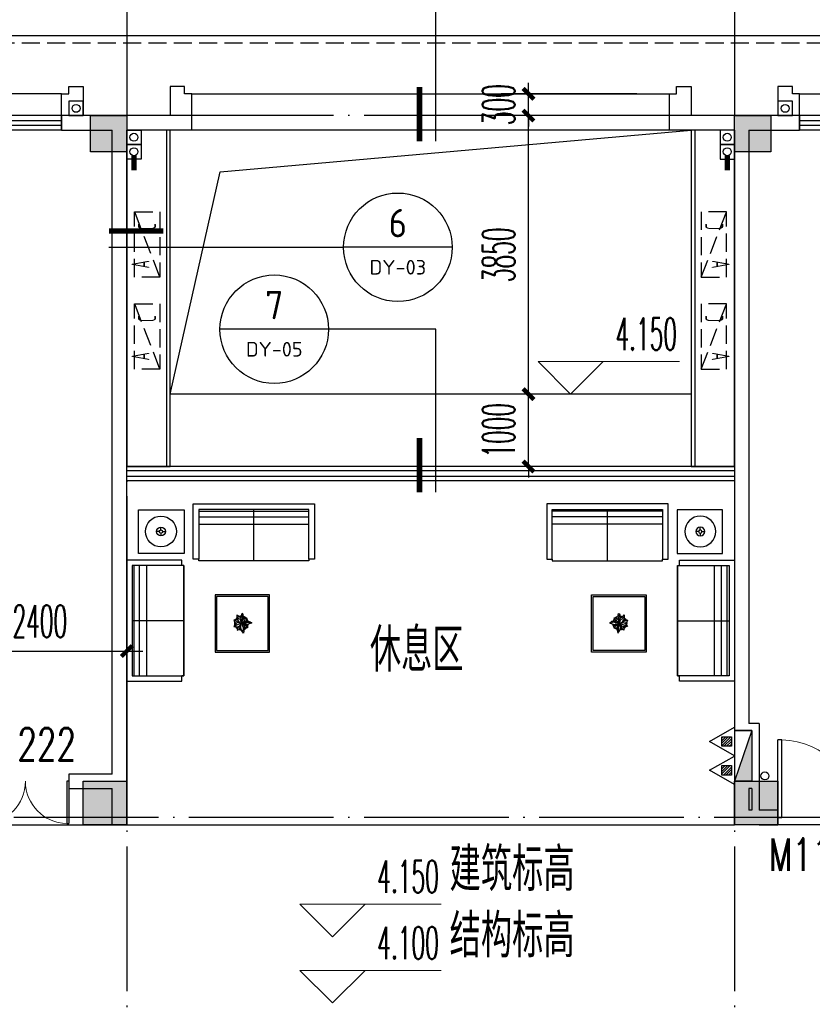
# Model space of a CAD drawing. Extents: x 1779708 to 7299578, y -1121471 to 88434.
# Tile 278 of 656: x 4481338 to 4492292, y -935125 to -921518. Entities that reach past the tile are written whole.
import ezdxf
from ezdxf.enums import TextEntityAlignment as Align

# ---------------------------------------------------------------- set-up
doc = ezdxf.new("R2010")
doc.units = 0
doc.header["$LTSCALE"] = 1000
doc.header["$MEASUREMENT"] = 0
doc.linetypes.add('DASH', pattern=[0.35, 0.25, -0.1])
doc.linetypes.add('DOTE', pattern=[2.42, 2, -0.2, 0.02, -0.2])
doc.layers.get('0').update_dxf_attribs({"linetype": 'CONTINUOUS'})
doc.layers.get('Defpoints').update_dxf_attribs({"linetype": 'CONTINUOUS'})
for name, color, linetype in [('11111111111111111111111111111', 50, 'DASH'), ('DIM_IDEN', 3, 'CONTINUOUS'), ('DIM_污水', 3, 'CONTINUOUS'), ('DOTE', 1, 'DOTE'), ('EQUIP_灭火器', 7, 'CONTINUOUS'), ('FUR', 9, 'CONTINUOUS'), ('P_PS_DIM', 1, 'CONTINUOUS'), ('PIPE-雨水', 4, 'CONTINUOUS'), ('PUB_DIM', 3, 'CONTINUOUS'), ('PUB_TEXT', 7, 'CONTINUOUS'), ('SPACE', 7, 'CONTINUOUS'), ('WALL', 255, 'CONTINUOUS'), ('WINDOW', 2, 'CONTINUOUS'), ('WINDOW_TEXT', 7, 'CONTINUOUS'), ('修改', 6, 'CONTINUOUS'), ('墙柱', 2, 'CONTINUOUS'), ('室外构件', 4, 'CONTINUOUS'), ('栏杆', 6, 'CONTINUOUS'), ('看线', 3, 'CONTINUOUS'), ('空调机位表示', 70, 'CONTINUOUS'), ('道路', 33, 'CONTINUOUS')]:
    doc.layers.add(name, color=color, linetype=linetype)
doc.layers.add('DIM_ELEV', color=3, linetype='CONTINUOUS', lineweight=13)
doc.styles.add('_TCH_DIM', font='SIMPLEX.shx', dxfattribs={"width": 0.7, "bigfont": 'GBCBIG.shx'})
doc.styles.add('_TCH_DIM_T3', font='SIMPLEX.shx', dxfattribs={"width": 0.494118, "bigfont": 'GBCBIG.shx'})
doc.styles.add('_TCH_SPACE', font='SIMPLEX', dxfattribs={"height": 5, "bigfont": 'GBCBIG'})
doc.styles.add('_TCH_WINDOW', font='SIMPLEX', dxfattribs={"height": 3.5, "bigfont": 'GBCBIG'})
doc.styles.get("Standard").update_dxf_attribs({"font": 'GBENOR', "bigfont": 'GBCBIG'})
doc.dimstyles.new('_TCH_ARCH&&150', dxfattribs={"dimtxt": 446.25, "dimasz": 150, "dimexe": 375, "dimexo": 450, "dimgap": 189.375, "dimtad": 1, "dimdec": 0, "dimzin": 0, "dimdsep": 46, "dimtxsty": '_TCH_DIM_T3', "dimblk": 'ARCHTICK', "dimcen": 0.09, "dimdle": 225, "dimclrt": 7, "dimazin": 2, "dimtfac": 1, "dimtdec": 0, "dimtix": 1, "dimtmove": 2, "dimatfit": 3, "dimfxl": 250, "dimtolj": 1, "dimtzin": 0, "dimarcsym": 0})

# ---------------------------------------------------------------- blocks, each defined once
blk = doc.blocks.new('A$C159220C3')
at = {"layer": 'DOTE'}
for p, q in [((42800, 149200), (42800, 7200)), ((51200, 149200), (51200, 7200)), ((86800, 147200), (7200, 147200)), ((86800, 137500), (7200, 137500))]:
    blk.add_line(p, q, dxfattribs=at)
blk = doc.blocks.new('A$C46E9187A')
at = {"layer": '空调机位表示', "linetype": 'DASH'}
blk.add_lwpolyline([(0, 0), (0, 350), (900, 350), (900, 0)], close=True, dxfattribs=at)
blk.add_lwpolyline([(0, 0), (900, 350)], dxfattribs=at)
at = {"layer": '空调机位表示', "width": 0.6}
for s, p in [('A', (118, 145)), ('C', (651, 55))]:
    blk.add_text(s, height=250, dxfattribs=at).set_placement(p)
blk = doc.blocks.new('a1')
at = {"layer": '11111111111111111111111111111'}
for p, q in [((59122, 49136), (59122, 48936)), ((59322, 49136), (59122, 49136)), ((59322, 48936), (59322, 49136)), ((59122, 48936), (59322, 48936))]:
    blk.add_line(p, q, dxfattribs=at)
blk = doc.blocks.new('$TwtSys$00000545')
h = blk.add_hatch()
h.set_pattern_fill('ANSI31', color=256, scale=200, angle=180, style=0)
h.set_pattern_definition([(225, (199409.273, 63921.482), (17.6776695, -17.6776695), [])])
h.paths.add_polyline_path([(65, 174), (-65, 174), (-65, 44), (65, 44)])
for p, q in [((0, 344), (-198, 0)), ((198, 0), (0, 344)), ((-198, 0), (198, 0))]:
    blk.add_line(p, q)
blk.add_lwpolyline([(65, 174), (-65, 174), (-65, 44), (65, 44)], close=True)
blk = doc.blocks.new('$WINLIB2D$00000001')
at = {"color": 0}
for points in [[(-0.5, 0.5), (-0.5, -0.5)], [(-0.5, 0.5), (0.5, 0.5)], [(0.5, -0.5), (0.5, 0.5)], [(0.5, 0.1667), (-0.5, 0.1667)], [(0.5, -0.1667), (-0.5, -0.1667)], [(-0.5, -0.5), (0.5, -0.5)]]:
    blk.add_lwpolyline(points, dxfattribs=at)
blk = doc.blocks.new('$plan$00002595')
at = {"layer": 'FUR'}
for p, q in [((2519, 1538), (995, 1538)), ((995, 1538), (995, 852)), ((995, 1512), (2519, 1512)), ((1757, 826), (1757, 1538)), ((2519, 852), (2519, 1538)), ((995, 1436), (2519, 1436)), ((450, 1232), (412, 1232)), ((473, 1255), (473, 1293)), ((496, 1232), (534, 1232)), ((995, 1334), (2519, 1334)), ((473, 1210), (473, 1171)), ((76, 762), (76, -762)), ((762, 762), (76, 762)), ((102, -762), (102, 762)), ((178, -762), (178, 762)), ((279, -762), (279, 762)), ((1955, 335), (1240, 335)), ((1240, 335), (1240, -413)), ((1955, -413), (1955, 335)), ((787, 0), (76, 0)), ((1495, 11), (1480, 9)), ((1480, 9), (1486, -6)), ((1491, 4), (1517, -7)), ((1508, 13), (1495, 11)), ((1523, 13), (1508, 13)), ((1535, 69), (1523, 82)), ((1523, 82), (1523, 66)), ((1523, 66), (1524, 28)), ((1541, 3), (1523, 13)), ((1524, 28), (1536, 7)), ((1557, 53), (1535, 69)), ((1540, 40), (1535, 55)), ((1536, 7), (1549, -8)), ((1542, 34), (1540, 40)), ((1550, 27), (1542, 34)), ((1563, 22), (1550, 27)), ((1568, 42), (1557, 53)), ((1575, 9), (1563, 22)), ((1581, 28), (1568, 42)), ((1579, -11), (1575, 9)), ((1580, 43), (1578, 34)), ((1582, 63), (1580, 43)), ((1587, 10), (1581, 28)), ((1585, 81), (1582, 63)), ((1593, 94), (1585, 81)), ((1597, 18), (1587, 2)), ((1591, -21), (1587, 10)), ((1590, -13), (1600, 3)), ((1604, 98), (1593, 94)), ((1596, 74), (1600, 51)), ((1602, 38), (1597, 18)), ((1600, 51), (1602, 38)), ((1600, 3), (1612, 21)), ((1605, 95), (1604, 98)), ((1607, 79), (1605, 95)), ((1610, 69), (1607, 79)), ((1619, 59), (1610, 69)), ((1612, 21), (1633, 30)), ((1615, 22), (1620, 32)), ((1623, 48), (1619, 59)), ((1620, 32), (1623, 48)), ((1630, 5), (1633, 14)), ((1630, -8), (1630, 5)), ((1633, 30), (1650, 33)), ((1646, 6), (1642, -14)), ((1653, 24), (1646, 6)), ((1650, 33), (1666, 36)), ((1666, 36), (1653, 24)), ((1491, -64), (1478, -80)), ((1478, -80), (1501, -79)), ((1486, -6), (1489, -14)), ((1489, -14), (1503, -31)), ((1504, -48), (1491, -64)), ((1516, -61), (1495, -75)), ((1501, -79), (1519, -84)), ((1503, -31), (1513, -34)), ((1514, -35), (1504, -48)), ((1527, -30), (1514, -35)), ((1532, -57), (1516, -61)), ((1517, -7), (1528, -11)), ((1519, -84), (1539, -81)), ((1544, -26), (1527, -30)), ((1528, -11), (1558, -26)), ((1531, -105), (1528, -129)), ((1528, -129), (1537, -126)), ((1540, -87), (1531, -105)), ((1551, -48), (1532, -57)), ((1537, -126), (1552, -123)), ((1539, -81), (1557, -75)), ((1548, -79), (1540, -87)), ((1563, -27), (1544, -26)), ((1558, -98), (1544, -105)), ((1549, -8), (1559, -24)), ((1566, -44), (1551, -48)), ((1552, -123), (1562, -110)), ((1557, -75), (1565, -64)), ((1566, -88), (1558, -98)), ((1559, -24), (1580, -35)), ((1562, -110), (1576, -97)), ((1565, -64), (1576, -55)), ((1581, -33), (1566, -44)), ((1574, -75), (1566, -88)), ((1576, -70), (1579, -50)), ((1576, -55), (1578, -51)), ((1576, -96), (1576, -70)), ((1580, -116), (1576, -96)), ((1587, -32), (1579, -11)), ((1579, -50), (1585, -30)), ((1580, -35), (1587, -32)), ((1589, -139), (1580, -116)), ((1585, -30), (1605, -48)), ((1585, -32), (1596, -66)), ((1587, -34), (1591, -21)), ((1589, -32), (1598, -21)), ((1589, -35), (1589, -32)), ((1605, -33), (1589, -35)), ((1591, -35), (1618, -36)), ((1596, -66), (1607, -95)), ((1598, -21), (1612, -13)), ((1619, -50), (1602, -46)), ((1616, -27), (1605, -33)), ((1605, -48), (1622, -77)), ((1608, -113), (1605, -135)), ((1605, -135), (1608, -145)), ((1607, -95), (1608, -113)), ((1630, -64), (1611, -59)), ((1612, -13), (1625, -15)), ((1631, -27), (1616, -27)), ((1618, -36), (1640, -35)), ((1634, -51), (1619, -50)), ((1625, -115), (1619, -144)), ((1622, -77), (1625, -115)), ((1637, -100), (1623, -92)), ((1625, -15), (1630, -8)), ((1642, -71), (1630, -64)), ((1642, -14), (1631, -27)), ((1669, -51), (1634, -51)), ((1650, -101), (1637, -100)), ((1640, -13), (1656, -9)), ((1640, -35), (1650, -26)), ((1640, -52), (1653, -60)), ((1649, -82), (1642, -71)), ((1654, -88), (1649, -82)), ((1650, -26), (1659, -24)), ((1668, -101), (1650, -101)), ((1653, -60), (1666, -76)), ((1656, -9), (1679, -6)), ((1659, -24), (1684, -22)), ((1666, -76), (1667, -90)), ((1667, -90), (1668, -101)), ((1693, -42), (1669, -51)), ((1679, -6), (1698, -12)), ((1684, -22), (1699, -29)), ((1718, -34), (1693, -42)), ((1698, -12), (1707, -24)), ((1707, -24), (1719, -27)), ((1730, -28), (1718, -34)), ((1719, -27), (1730, -28)), ((1600, -152), (1589, -139)), ((1615, -171), (1600, -152)), ((1619, -144), (1615, -171)), ((1240, -413), (1955, -413)), ((76, -762), (762, -762))]:
    blk.add_line(p, q, dxfattribs=at)
for points in [[(792, 930), (164, 930), (164, 1530), (792, 1530)], [(2519, 852), (2519, 826), (995, 826), (995, 852), (919, 852), (919, 1614), (2596, 1614), (2596, 852)], [(787, 762), (762, 762), (762, 838), (0, 838), (0, -838), (762, -838), (762, -762), (787, -762)], [(787, 762), (787, 762), (787, -762), (762, -762), (787, -762)], [(1975, -433), (1975, 355), (1220, 355), (1220, -433)]]:
    blk.add_lwpolyline(points, close=True, dxfattribs=at)
for radius in [213, 61, 22.9]:
    blk.add_circle((473, 1232), radius, dxfattribs=at)
for radius, start, end in [(96, 130.6606, 151.3393), (88, 135.0835, 147.5023), (96, 92.503, 110.4563), (88, 93.2699, 107.4002), (96, 44.8021, 69.1804), (88, 48.4756, 65.3347), (88, 17.9864, 40.5771), (96, 17.123, 40.9816), (96, 169.7038, 196.1281), (88, 174.1886, 192.4028), (96, 208.3455, 234.4541), (88, 213.3868, 232.0756), (96, 248.5862, 269.7442), (88, 250.6559, 267.5058), (96, 292.9768, 315.8473), (88, 296.2761, 311.1349), (88, 332.6899, 349.5345), (96, 326.9563, 352.295)]:
    blk.add_arc((1586, -34), radius, start, end, dxfattribs=at)
blk = doc.blocks.new('_ArchTick')
at = {"color": 0, "linetype": 'ByBlock', "const_width": 0.4}
blk.add_lwpolyline([(-0.5, -0.5), (0.5, 0.5)], dxfattribs=at)
blk = doc.blocks.new('*D5028')
at = {"layer": 'Defpoints', "color": 0, "transparency": 16777216}
for p in [(4488369, -922543), (4490317, -922543), (4490317, -922843)]:
    blk.add_point(p, dxfattribs=at)
at = {"layer": 'PUB_DIM', "color": 0, "lineweight": -2, "transparency": 16777216}
for p, q in [((4488369, -922543), (4488369, -922393)), ((4489867, -922543), (4487994, -922543)), ((4488369, -922843), (4488369, -922543)), ((4489867, -922843), (4487994, -922843)), ((4488369, -922843), (4488369, -922993))]:
    blk.add_line(p, q, dxfattribs=at)
at = {"layer": 'PUB_DIM', "color": 0, "lineweight": -2, "transparency": 16777216, "xscale": 150, "yscale": 150, "zscale": 150}
for p, rotation in [((4488369, -922543), 270), ((4488369, -922843), 90)]:
    blk.add_blockref('_ArchTick', p, dxfattribs=dict(at, rotation=rotation))
at = {"layer": 'PUB_DIM', "color": 7, "transparency": 16777216, "insert": (4487956, -922693), "char_height": 446.2, "attachment_point": 5, "rotation": 90, "style": '_TCH_DIM_T3'}
blk.add_mtext('\\A1;300', dxfattribs=at)
blk = doc.blocks.new('*D5029')
at = {"layer": 'Defpoints', "color": 0, "transparency": 16777216}
for p in [(4488369, -922843), (4490317, -922843), (4490317, -926693)]:
    blk.add_point(p, dxfattribs=at)
at = {"layer": 'PUB_DIM', "color": 0, "lineweight": -2, "transparency": 16777216}
for p, q in [((4488369, -926918), (4488369, -922618)), ((4489867, -922843), (4487994, -922843)), ((4489867, -926693), (4487994, -926693))]:
    blk.add_line(p, q, dxfattribs=at)
at = {"layer": 'PUB_DIM', "color": 0, "lineweight": -2, "transparency": 16777216, "xscale": 150, "yscale": 150, "zscale": 150}
for p, rotation in [((4488369, -922843), 90), ((4488369, -926693), 270)]:
    blk.add_blockref('_ArchTick', p, dxfattribs=dict(at, rotation=rotation))
at = {"layer": 'PUB_DIM', "color": 7, "transparency": 16777216, "insert": (4487956, -924768), "char_height": 446.2, "attachment_point": 5, "rotation": 90, "style": '_TCH_DIM_T3'}
blk.add_mtext('\\A1;3850', dxfattribs=at)
blk = doc.blocks.new('*D5030')
at = {"layer": 'Defpoints', "color": 0, "transparency": 16777216}
for p in [(4488369, -926693), (4490317, -926693), (4490317, -927693)]:
    blk.add_point(p, dxfattribs=at)
at = {"layer": 'PUB_DIM', "color": 0, "lineweight": -2, "transparency": 16777216}
for p, q in [((4488369, -926693), (4488369, -926543)), ((4489867, -926693), (4487994, -926693)), ((4488369, -927693), (4488369, -926693)), ((4489867, -927693), (4487994, -927693)), ((4488369, -927693), (4488369, -927843))]:
    blk.add_line(p, q, dxfattribs=at)
at = {"layer": 'PUB_DIM', "color": 0, "lineweight": -2, "transparency": 16777216, "xscale": 150, "yscale": 150, "zscale": 150}
for p, rotation in [((4488369, -926693), 270), ((4488369, -927693), 90)]:
    blk.add_blockref('_ArchTick', p, dxfattribs=dict(at, rotation=rotation))
at = {"layer": 'PUB_DIM', "color": 7, "transparency": 16777216, "insert": (4487956, -927193), "char_height": 446.2, "attachment_point": 5, "rotation": 90, "style": '_TCH_DIM_T3'}
blk.add_mtext('\\A1;1000', dxfattribs=at)
blk = doc.blocks.new('$DorLib2D$00000001')
for p, q in [((0.45, 0.975), (0.5, 0.975)), ((0.45, 0), (0.45, 0.975)), ((0.5, 0), (0.5, 0.975)), ((0.5, 0), (0.45, 0))]:
    blk.add_line(p, q)
at = {"lineweight": 13}
blk.add_arc((0.475, 0), 0.975, 91.4693, 180, dxfattribs=at)
blk = doc.blocks.new('$DorLib2D$00000002')
for p, q in [((-0.5, 0), (-0.5, 0.4875)), ((-0.475, 0.4875), (-0.5, 0.4875)), ((-0.475, 0), (-0.475, 0.4875)), ((0.475, 0), (0.475, 0.4875)), ((0.475, 0.4875), (0.5, 0.4875)), ((0.5, 0), (0.5, 0.4875)), ((-0.5, 0), (-0.475, 0)), ((0.5, 0), (0.475, 0))]:
    blk.add_line(p, q)
at = {"lineweight": 13}
for centre, start, end in [((-0.4875, 0), 0, 88.53072), ((0.4875, 0), 91.46928, 180)]:
    blk.add_arc(centre, 0.4875, start, end, dxfattribs=at)
blk = doc.blocks.new('*D6635')
at = {"layer": 'Defpoints', "color": 0, "transparency": 16777216}
for p in [(4482817, -930243), (4480417, -931943), (4482817, -931943)]:
    blk.add_point(p, dxfattribs=at)
at = {"layer": 'PUB_DIM', "color": 0, "lineweight": -2, "transparency": 16777216}
for p, q in [((4480417, -931493), (4480417, -929868)), ((4482817, -931493), (4482817, -929868)), ((4480192, -930243), (4483042, -930243))]:
    blk.add_line(p, q, dxfattribs=at)
at = {"layer": 'PUB_DIM', "color": 0, "lineweight": -2, "transparency": 16777216, "xscale": 150, "yscale": 150, "zscale": 150, "rotation": 180}
blk.add_blockref('_ArchTick', (4480417, -930243), dxfattribs=at)
at = {"layer": 'PUB_DIM', "color": 0, "lineweight": -2, "transparency": 16777216, "xscale": 150, "yscale": 150, "zscale": 150}
blk.add_blockref('_ArchTick', (4482817, -930243), dxfattribs=at)
at = {"layer": 'PUB_DIM', "color": 7, "transparency": 16777216, "insert": (4481617, -929831), "char_height": 446.2, "attachment_point": 5, "style": '_TCH_DIM_T3'}
blk.add_mtext('\\A1;2400', dxfattribs=at)

msp = doc.modelspace()

# ---------------------------------------------------------------- hatches: boundary and pattern name
at = {"layer": '墙柱'}
h = msp.add_hatch(color=256, dxfattribs=at)
h.paths.add_polyline_path([(4476347.1, -937943.3), (4476347.1, -938243.3), (4475447.1, -938243.3), (4475447.1, -937943.3)])
h.paths.add_polyline_path([(4474277.1, -935643.3), (4474877.1, -935643.3), (4474877.1, -936043.3), (4474277.1, -936043.3)])
h.paths.add_polyline_path([(4524317.1, -1005043.3), (4524917.1, -1005043.3), (4524917.1, -1005643.3), (4524317.1, -1005643.3)])
h.paths.add_polyline_path([(4516217.1, -1005043.3), (4516817.1, -1005043.3), (4516817.1, -1005643.3), (4516217.1, -1005643.3)])
h.paths.add_polyline_path([(4524317.1, -995843.3), (4524917.1, -995843.3), (4524917.1, -996443.3), (4524317.1, -996443.3)])
h.paths.add_polyline_path([(4516217.1, -995843.3), (4516817.1, -995843.3), (4516817.1, -996443.3), (4516217.1, -996443.3)])
h.paths.add_polyline_path([(4524317.1, -987243.3), (4524917.1, -987243.3), (4524917.1, -987843.3), (4524317.1, -987843.3)])
h.paths.add_polyline_path([(4516217.1, -987243.3), (4516817.1, -987243.3), (4516817.1, -987843.3), (4516217.1, -987843.3)])
h.paths.add_polyline_path([(4524317.1, -978043.3), (4524917.1, -978043.3), (4524917.1, -978643.3), (4524317.1, -978643.3)])
h.paths.add_polyline_path([(4516217.1, -978043.3), (4516817.1, -978043.3), (4516817.1, -978643.3), (4516217.1, -978643.3)])
h.paths.add_polyline_path([(4449717.1, -973843.3), (4450217.1, -973843.3), (4450217.1, -973343.3), (4449717.1, -973343.3)])
h.paths.add_polyline_path([(4449717.1, -967593.3), (4450217.1, -967593.3), (4450217.1, -967093.3), (4449717.1, -967093.3)])
h.paths.add_polyline_path([(4449717.1, -961043.3), (4450217.1, -961043.3), (4450217.1, -960543.3), (4449717.1, -960543.3)])
h.paths.add_polyline_path([(4524117.1, -932143.3), (4524817.1, -932143.3), (4524817.1, -932643.3), (4524117.1, -932643.3)])
h.paths.add_polyline_path([(4474067.1, -964543.3), (4474767.1, -964543.3), (4474767.1, -964043.3), (4474067.1, -964043.3)])
h.paths.add_polyline_path([(4516067.1, -932143.3), (4516767.1, -932143.3), (4516767.1, -932643.3), (4516067.1, -932643.3)])
h.paths.add_polyline_path([(4474067.1, -932143.3), (4474767.1, -932143.3), (4474767.1, -932643.3), (4474067.1, -932643.3)])
h.paths.add_polyline_path([(4449717.1, -955193.3), (4450217.1, -955193.3), (4450217.1, -954693.3), (4449717.1, -954693.3)])
h.paths.add_polyline_path([(4503717.1, -922843.3), (4504217.1, -922843.3), (4504217.1, -923343.3), (4503717.1, -923343.3)])
h.paths.add_polyline_path([(4465817.1, -973843.3), (4466317.1, -973843.3), (4466317.1, -973343.3), (4465817.1, -973343.3)])
h.paths.add_polyline_path([(4474117.1, -973843.3), (4474717.1, -973843.3), (4474717.1, -973343.3), (4474117.1, -973343.3)])
h.paths.add_polyline_path([(4491217.1, -964643.3), (4491817.1, -964643.3), (4491817.1, -964043.3), (4491217.1, -964043.3)])
h.paths.add_polyline_path([(4507717.1, -955843.3), (4508317.1, -955843.3), (4508317.1, -955243.3), (4507717.1, -955243.3)])
h.paths.add_polyline_path([(4462217.1, -967693.3), (4462717.1, -967693.3), (4462717.1, -966993.3), (4462217.1, -966993.3)])
h.paths.add_polyline_path([(4515917.1, -959943.3), (4516417.1, -959943.3), (4516417.1, -959443.3), (4515917.1, -959443.3)])
h.paths.add_polyline_path([(4465717.1, -935643.3), (4466317.1, -935643.3), (4466317.1, -936143.3), (4465717.1, -936143.3)])
h.paths.add_polyline_path([(4469917.1, -942243.3), (4470417.1, -942243.3), (4470417.1, -942743.3), (4469917.1, -942743.3)])
h.paths.add_polyline_path([(4469917.1, -948843.3), (4470417.1, -948843.3), (4470417.1, -949343.3), (4469917.1, -949343.3)])
h.paths.add_polyline_path([(4462217.1, -954593.3), (4462717.1, -954593.3), (4462717.1, -955293.3), (4462217.1, -955293.3)])
h.paths.add_polyline_path([(4469917.1, -961043.3), (4470417.1, -961043.3), (4470417.1, -960543.3), (4469917.1, -960543.3)])
h.paths.add_polyline_path([(4462217.1, -973843.3), (4462717.1, -973843.3), (4462717.1, -973343.3), (4462217.1, -973343.3)])
h.paths.add_polyline_path([(4504117.1, -947343.3), (4503617.1, -947343.3), (4503617.1, -947843.3), (4504117.1, -947843.3)])
h.paths.add_polyline_path([(4524117.1, -964543.3), (4524817.1, -964543.3), (4524817.1, -964043.3), (4524117.1, -964043.3)])
h.paths.add_polyline_path([(4457617.1, -935643.3), (4458117.1, -935643.3), (4458117.1, -936143.3), (4457617.1, -936143.3)])
h.paths.add_polyline_path([(4516067.1, -947243.3), (4516767.1, -947243.3), (4516767.1, -947843.3), (4516067.1, -947843.3)])
h.paths.add_polyline_path([(4524117.1, -947843.3), (4524817.1, -947843.3), (4524817.1, -947243.3), (4524117.1, -947243.3)])
h.paths.add_polyline_path([(4507717.1, -947843.3), (4508317.1, -947843.3), (4508317.1, -947243.3), (4507717.1, -947243.3)])
h.paths.add_polyline_path([(4515917.1, -955743.3), (4516417.1, -955743.3), (4516417.1, -955243.3), (4515917.1, -955243.3)])
h.paths.add_polyline_path([(4503617.1, -955743.3), (4504117.1, -955743.3), (4504117.1, -955243.3), (4503617.1, -955243.3)])
h.paths.add_polyline_path([(4499367.1, -935643.3), (4499867.1, -935643.3), (4499867.1, -936143.3), (4499367.1, -936143.3)])
h.paths.add_polyline_path([(4495417.1, -973843.3), (4495917.1, -973843.3), (4495917.1, -973343.3), (4495417.1, -973343.3)])
h.paths.add_polyline_path([(4491717.1, -961043.3), (4491217.1, -961043.3), (4491217.1, -960543.3), (4491717.1, -960543.3)])
h.paths.add_polyline_path([(4491717.1, -973843.3), (4491217.1, -973843.3), (4491217.1, -973343.3), (4491717.1, -973343.3)])
h.paths.add_polyline_path([(4474117.1, -961043.3), (4474617.1, -961043.3), (4474617.1, -960543.3), (4474117.1, -960543.3)])
h.paths.add_polyline_path([(4469917.1, -954693.3), (4470417.1, -954693.3), (4470417.1, -955193.3), (4469917.1, -955193.3)])
h.paths.add_polyline_path([(4462217.1, -960343.3), (4462717.1, -960343.3), (4462717.1, -961043.3), (4462217.1, -961043.3)])
h.paths.add_polyline_path([(4465717.1, -948843.3), (4466317.1, -948843.3), (4466317.1, -949343.3), (4465717.1, -949343.3)])
h.paths.add_polyline_path([(4457317.1, -948843.3), (4457917.1, -948843.3), (4457917.1, -949343.3), (4457317.1, -949343.3)])
h.paths.add_polyline_path([(4449717.1, -948843.3), (4450217.1, -948843.3), (4450217.1, -949343.3), (4449717.1, -949343.3)])
h.paths.add_polyline_path([(4465717.1, -942143.3), (4466317.1, -942143.3), (4466317.1, -942743.3), (4465717.1, -942743.3)])
h.paths.add_polyline_path([(4457617.1, -942143.3), (4458117.1, -942143.3), (4458117.1, -942743.3), (4457617.1, -942743.3)])
h.paths.add_polyline_path([(4524117.1, -961343.3), (4524817.1, -961343.3), (4524817.1, -960843.3), (4524117.1, -960843.3)])
h.paths.add_polyline_path([(4524317.1, -973843.3), (4524817.1, -973843.3), (4524817.1, -973343.3), (4524317.1, -973343.3)])
h.paths.add_polyline_path([(4516067.1, -964743.3), (4516767.1, -964743.3), (4516767.1, -964043.3), (4516067.1, -964043.3)])
h.paths.add_polyline_path([(4516017.1, -973843.3), (4516817.1, -973843.3), (4516817.1, -973343.3), (4516017.1, -973343.3)])
h.paths.add_polyline_path([(4507667.1, -964743.3), (4508367.1, -964743.3), (4508367.1, -964043.3), (4507667.1, -964043.3)])
h.paths.add_polyline_path([(4507717.1, -973843.3), (4508317.1, -973843.3), (4508317.1, -973343.3), (4507717.1, -973343.3)])
h.paths.add_polyline_path([(4499367.1, -961043.3), (4499867.1, -961043.3), (4499867.1, -960543.3), (4499367.1, -960543.3)])
h.paths.add_polyline_path([(4499267.1, -964543.3), (4499967.1, -964543.3), (4499967.1, -964043.3), (4499267.1, -964043.3)])
h.paths.add_polyline_path([(4499367.1, -973843.3), (4499867.1, -973843.3), (4499867.1, -973343.3), (4499367.1, -973343.3)])
h.paths.add_polyline_path([(4482317.1, -961043.3), (4482817.1, -961043.3), (4482817.1, -960543.3), (4482317.1, -960543.3)])
h.paths.add_polyline_path([(4482217.1, -964643.3), (4482817.1, -964643.3), (4482817.1, -964043.3), (4482217.1, -964043.3)])
h.paths.add_polyline_path([(4465717.1, -964643.3), (4466317.1, -964643.3), (4466317.1, -964043.3), (4465717.1, -964043.3)])
h.paths.add_polyline_path([(4482317.1, -973843.3), (4482817.1, -973843.3), (4482817.1, -973343.3), (4482317.1, -973343.3)])
h.paths.add_polyline_path([(4516067.1, -935643.3), (4516767.1, -935643.3), (4516767.1, -936243.3), (4516067.1, -936243.3)])
h.paths.add_polyline_path([(4524117.1, -922843.3), (4524817.1, -922843.3), (4524817.1, -923343.3), (4524117.1, -923343.3)])
h.paths.add_polyline_path([(4516117.1, -922843.3), (4516717.1, -922843.3), (4516717.1, -923343.3), (4516117.1, -923343.3)])
h.paths.add_polyline_path([(4507717.1, -935643.3), (4508317.1, -935643.3), (4508317.1, -936243.3), (4507717.1, -936243.3)])
h.paths.add_polyline_path([(4507667.1, -932143.3), (4508367.1, -932143.3), (4508367.1, -932643.3), (4507667.1, -932643.3)])
h.paths.add_polyline_path([(4507767.1, -922843.3), (4508267.1, -922843.3), (4508267.1, -923343.3), (4507767.1, -923343.3)])
h.paths.add_polyline_path([(4499317.1, -932043.3), (4499917.1, -932043.3), (4499917.1, -932643.3), (4499317.1, -932643.3)])
h.paths.add_polyline_path([(4499317.1, -922843.3), (4499917.1, -922843.3), (4499917.1, -923343.3), (4499317.1, -923343.3)])
h.paths.add_polyline_path([(4491217.1, -935643.3), (4491717.1, -935643.3), (4491717.1, -936143.3), (4491217.1, -936143.3)])
h.paths.add_polyline_path([(4491217.1, -932043.3), (4491817.1, -932043.3), (4491817.1, -932643.3), (4491217.1, -932643.3)])
h.paths.add_polyline_path([(4482317.1, -935643.3), (4482817.1, -935643.3), (4482817.1, -936143.3), (4482317.1, -936143.3)])
h.paths.add_polyline_path([(4482217.1, -932043.3), (4482817.1, -932043.3), (4482817.1, -932643.3), (4482217.1, -932643.3)])
h.paths.add_polyline_path([(4449217.1, -935343.3), (4449917.1, -935343.3), (4449917.1, -935843.3), (4449217.1, -935843.3)])
h.paths.add_polyline_path([(4449217.1, -932143.3), (4449917.1, -932143.3), (4449917.1, -932643.3), (4449217.1, -932643.3)])
h.paths.add_polyline_path([(4457267.1, -932143.3), (4457967.1, -932143.3), (4457967.1, -932643.3), (4457267.1, -932643.3)])
h.paths.add_polyline_path([(4465717.1, -932043.3), (4466317.1, -932043.3), (4466317.1, -932643.3), (4465717.1, -932643.3)])
h.paths.add_polyline_path([(4491217.1, -922843.3), (4491717.1, -922843.3), (4491717.1, -923343.3), (4491217.1, -923343.3)])
h.paths.add_polyline_path([(4482317.1, -922843.3), (4482817.1, -922843.3), (4482817.1, -923343.3), (4482317.1, -923343.3)])
h.paths.add_polyline_path([(4474117.1, -922843.3), (4474717.1, -922843.3), (4474717.1, -923343.3), (4474117.1, -923343.3)])
h.paths.add_polyline_path([(4465717.1, -922843.3), (4466317.1, -922843.3), (4466317.1, -923343.3), (4465717.1, -923343.3)])
h.paths.add_polyline_path([(4457267.1, -922843.3), (4457967.1, -922843.3), (4457967.1, -923343.3), (4457267.1, -923343.3)])
h.paths.add_polyline_path([(4449217.1, -922843.3), (4449717.1, -922843.3), (4449717.1, -923343.3), (4449217.1, -923343.3)])
h.paths.add_polyline_path([(4524117.1, -935643.3), (4524817.1, -935643.3), (4524817.1, -936243.3), (4524117.1, -936243.3)])
h.paths.add_polyline_path([(4449717.1, -1009843.3), (4450217.1, -1009843.3), (4450217.1, -1010343.3), (4449717.1, -1010343.3)])
h.paths.add_polyline_path([(4449717.1, -1016093.3), (4450217.1, -1016093.3), (4450217.1, -1016593.3), (4449717.1, -1016593.3)])
h.paths.add_polyline_path([(4449717.1, -1022643.3), (4450217.1, -1022643.3), (4450217.1, -1023143.3), (4449717.1, -1023143.3)])
h.paths.add_polyline_path([(4524117.1, -1051543.3), (4524817.1, -1051543.3), (4524817.1, -1051043.3), (4524117.1, -1051043.3)])
h.paths.add_polyline_path([(4474067.1, -1019143.3), (4474767.1, -1019143.3), (4474767.1, -1019643.3), (4474067.1, -1019643.3)])
h.paths.add_polyline_path([(4516067.1, -1051543.3), (4516767.1, -1051543.3), (4516767.1, -1051043.3), (4516067.1, -1051043.3)])
h.paths.add_polyline_path([(4474067.1, -1051543.3), (4474767.1, -1051543.3), (4474767.1, -1051043.3), (4474067.1, -1051043.3)])
h.paths.add_polyline_path([(4449717.1, -1028493.3), (4450217.1, -1028493.3), (4450217.1, -1028993.3), (4449717.1, -1028993.3)])
h.paths.add_polyline_path([(4476347.1, -1045743.3), (4476347.1, -1045443.3), (4475447.1, -1045443.3), (4475447.1, -1045743.3)])
h.paths.add_polyline_path([(4503717.1, -1060843.3), (4504217.1, -1060843.3), (4504217.1, -1060343.3), (4503717.1, -1060343.3)])
h.paths.add_polyline_path([(4465817.1, -1009843.3), (4466317.1, -1009843.3), (4466317.1, -1010343.3), (4465817.1, -1010343.3)])
h.paths.add_polyline_path([(4474117.1, -1009843.3), (4474717.1, -1009843.3), (4474717.1, -1010343.3), (4474117.1, -1010343.3)])
h.paths.add_polyline_path([(4491217.1, -1019043.3), (4491817.1, -1019043.3), (4491817.1, -1019643.3), (4491217.1, -1019643.3)])
h.paths.add_polyline_path([(4507717.1, -1027843.3), (4508317.1, -1027843.3), (4508317.1, -1028443.3), (4507717.1, -1028443.3)])
h.paths.add_polyline_path([(4462217.1, -1015993.3), (4462717.1, -1015993.3), (4462717.1, -1016693.3), (4462217.1, -1016693.3)])
h.paths.add_polyline_path([(4515917.1, -1023743.3), (4516417.1, -1023743.3), (4516417.1, -1024243.3), (4515917.1, -1024243.3)])
h.paths.add_polyline_path([(4465717.1, -1048043.3), (4466317.1, -1048043.3), (4466317.1, -1047543.3), (4465717.1, -1047543.3)])
h.paths.add_polyline_path([(4469917.1, -1041443.3), (4470417.1, -1041443.3), (4470417.1, -1040943.3), (4469917.1, -1040943.3)])
h.paths.add_polyline_path([(4469917.1, -1034843.3), (4470417.1, -1034843.3), (4470417.1, -1034343.3), (4469917.1, -1034343.3)])
h.paths.add_polyline_path([(4462217.1, -1029093.3), (4462717.1, -1029093.3), (4462717.1, -1028393.3), (4462217.1, -1028393.3)])
h.paths.add_polyline_path([(4469917.1, -1022643.3), (4470417.1, -1022643.3), (4470417.1, -1023143.3), (4469917.1, -1023143.3)])
h.paths.add_polyline_path([(4462217.1, -1009843.3), (4462717.1, -1009843.3), (4462717.1, -1010343.3), (4462217.1, -1010343.3)])
h.paths.add_polyline_path([(4504117.1, -1036343.3), (4503617.1, -1036343.3), (4503617.1, -1035843.3), (4504117.1, -1035843.3)])
h.paths.add_polyline_path([(4524117.1, -1019143.3), (4524817.1, -1019143.3), (4524817.1, -1019643.3), (4524117.1, -1019643.3)])
h.paths.add_polyline_path([(4457617.1, -1048043.3), (4458117.1, -1048043.3), (4458117.1, -1047543.3), (4457617.1, -1047543.3)])
h.paths.add_polyline_path([(4516067.1, -1036443.3), (4516767.1, -1036443.3), (4516767.1, -1035843.3), (4516067.1, -1035843.3)])
h.paths.add_polyline_path([(4524117.1, -1035843.3), (4524817.1, -1035843.3), (4524817.1, -1036443.3), (4524117.1, -1036443.3)])
h.paths.add_polyline_path([(4507717.1, -1035843.3), (4508317.1, -1035843.3), (4508317.1, -1036443.3), (4507717.1, -1036443.3)])
h.paths.add_polyline_path([(4515917.1, -1027943.3), (4516417.1, -1027943.3), (4516417.1, -1028443.3), (4515917.1, -1028443.3)])
h.paths.add_polyline_path([(4503617.1, -1027943.3), (4504117.1, -1027943.3), (4504117.1, -1028443.3), (4503617.1, -1028443.3)])
h.paths.add_polyline_path([(4499367.1, -1048043.3), (4499867.1, -1048043.3), (4499867.1, -1047543.3), (4499367.1, -1047543.3)])
h.paths.add_polyline_path([(4495417.1, -1009843.3), (4495917.1, -1009843.3), (4495917.1, -1010343.3), (4495417.1, -1010343.3)])
h.paths.add_polyline_path([(4491717.1, -1022643.3), (4491217.1, -1022643.3), (4491217.1, -1023143.3), (4491717.1, -1023143.3)])
h.paths.add_polyline_path([(4491717.1, -1009843.3), (4491217.1, -1009843.3), (4491217.1, -1010343.3), (4491717.1, -1010343.3)])
h.paths.add_polyline_path([(4474117.1, -1022643.3), (4474617.1, -1022643.3), (4474617.1, -1023143.3), (4474117.1, -1023143.3)])
h.paths.add_polyline_path([(4469917.1, -1028993.3), (4470417.1, -1028993.3), (4470417.1, -1028493.3), (4469917.1, -1028493.3)])
h.paths.add_polyline_path([(4462217.1, -1023343.3), (4462717.1, -1023343.3), (4462717.1, -1022643.3), (4462217.1, -1022643.3)])
h.paths.add_polyline_path([(4465717.1, -1034843.3), (4466317.1, -1034843.3), (4466317.1, -1034343.3), (4465717.1, -1034343.3)])
h.paths.add_polyline_path([(4457317.1, -1034843.3), (4457917.1, -1034843.3), (4457917.1, -1034343.3), (4457317.1, -1034343.3)])
h.paths.add_polyline_path([(4449717.1, -1034843.3), (4450217.1, -1034843.3), (4450217.1, -1034343.3), (4449717.1, -1034343.3)])
h.paths.add_polyline_path([(4465717.1, -1041543.3), (4466317.1, -1041543.3), (4466317.1, -1040943.3), (4465717.1, -1040943.3)])
h.paths.add_polyline_path([(4457617.1, -1041543.3), (4458117.1, -1041543.3), (4458117.1, -1040943.3), (4457617.1, -1040943.3)])
h.paths.add_polyline_path([(4524117.1, -1022343.3), (4524817.1, -1022343.3), (4524817.1, -1022843.3), (4524117.1, -1022843.3)])
h.paths.add_polyline_path([(4524317.1, -1009843.3), (4524817.1, -1009843.3), (4524817.1, -1010343.3), (4524317.1, -1010343.3)])
h.paths.add_polyline_path([(4516067.1, -1018943.3), (4516767.1, -1018943.3), (4516767.1, -1019643.3), (4516067.1, -1019643.3)])
h.paths.add_polyline_path([(4516017.1, -1009843.3), (4516817.1, -1009843.3), (4516817.1, -1010343.3), (4516017.1, -1010343.3)])
h.paths.add_polyline_path([(4507667.1, -1018943.3), (4508367.1, -1018943.3), (4508367.1, -1019643.3), (4507667.1, -1019643.3)])
h.paths.add_polyline_path([(4507717.1, -1009843.3), (4508317.1, -1009843.3), (4508317.1, -1010343.3), (4507717.1, -1010343.3)])
h.paths.add_polyline_path([(4499367.1, -1022643.3), (4499867.1, -1022643.3), (4499867.1, -1023143.3), (4499367.1, -1023143.3)])
h.paths.add_polyline_path([(4499267.1, -1019143.3), (4499967.1, -1019143.3), (4499967.1, -1019643.3), (4499267.1, -1019643.3)])
h.paths.add_polyline_path([(4499367.1, -1009843.3), (4499867.1, -1009843.3), (4499867.1, -1010343.3), (4499367.1, -1010343.3)])
h.paths.add_polyline_path([(4482317.1, -1022643.3), (4482817.1, -1022643.3), (4482817.1, -1023143.3), (4482317.1, -1023143.3)])
h.paths.add_polyline_path([(4482217.1, -1019043.3), (4482817.1, -1019043.3), (4482817.1, -1019643.3), (4482217.1, -1019643.3)])
h.paths.add_polyline_path([(4465717.1, -1019043.3), (4466317.1, -1019043.3), (4466317.1, -1019643.3), (4465717.1, -1019643.3)])
h.paths.add_polyline_path([(4482317.1, -1009843.3), (4482817.1, -1009843.3), (4482817.1, -1010343.3), (4482317.1, -1010343.3)])
h.paths.add_polyline_path([(4516067.1, -1048043.3), (4516767.1, -1048043.3), (4516767.1, -1047443.3), (4516067.1, -1047443.3)])
h.paths.add_polyline_path([(4524117.1, -1060843.3), (4524817.1, -1060843.3), (4524817.1, -1060343.3), (4524117.1, -1060343.3)])
h.paths.add_polyline_path([(4516117.1, -1060843.3), (4516717.1, -1060843.3), (4516717.1, -1060343.3), (4516117.1, -1060343.3)])
h.paths.add_polyline_path([(4507717.1, -1048043.3), (4508317.1, -1048043.3), (4508317.1, -1047443.3), (4507717.1, -1047443.3)])
h.paths.add_polyline_path([(4507667.1, -1051543.3), (4508367.1, -1051543.3), (4508367.1, -1051043.3), (4507667.1, -1051043.3)])
h.paths.add_polyline_path([(4507767.1, -1060843.3), (4508267.1, -1060843.3), (4508267.1, -1060343.3), (4507767.1, -1060343.3)])
h.paths.add_polyline_path([(4499317.1, -1051643.3), (4499917.1, -1051643.3), (4499917.1, -1051043.3), (4499317.1, -1051043.3)])
h.paths.add_polyline_path([(4499317.1, -1060843.3), (4499917.1, -1060843.3), (4499917.1, -1060343.3), (4499317.1, -1060343.3)])
h.paths.add_polyline_path([(4491217.1, -1048043.3), (4491717.1, -1048043.3), (4491717.1, -1047543.3), (4491217.1, -1047543.3)])
h.paths.add_polyline_path([(4491217.1, -1051643.3), (4491817.1, -1051643.3), (4491817.1, -1051043.3), (4491217.1, -1051043.3)])
h.paths.add_polyline_path([(4482317.1, -1048043.3), (4482817.1, -1048043.3), (4482817.1, -1047543.3), (4482317.1, -1047543.3)])
h.paths.add_polyline_path([(4474277.1, -1048043.3), (4474877.1, -1048043.3), (4474877.1, -1047643.3), (4474277.1, -1047643.3)])
h.paths.add_polyline_path([(4482217.1, -1051643.3), (4482817.1, -1051643.3), (4482817.1, -1051043.3), (4482217.1, -1051043.3)])
h.paths.add_polyline_path([(4449217.1, -1048343.3), (4449917.1, -1048343.3), (4449917.1, -1047843.3), (4449217.1, -1047843.3)])
h.paths.add_polyline_path([(4449217.1, -1051543.3), (4449917.1, -1051543.3), (4449917.1, -1051043.3), (4449217.1, -1051043.3)])
h.paths.add_polyline_path([(4457267.1, -1051543.3), (4457967.1, -1051543.3), (4457967.1, -1051043.3), (4457267.1, -1051043.3)])
h.paths.add_polyline_path([(4465717.1, -1051643.3), (4466317.1, -1051643.3), (4466317.1, -1051043.3), (4465717.1, -1051043.3)])
h.paths.add_polyline_path([(4491217.1, -1060843.3), (4491717.1, -1060843.3), (4491717.1, -1060343.3), (4491217.1, -1060343.3)])
h.paths.add_polyline_path([(4482317.1, -1060843.3), (4482817.1, -1060843.3), (4482817.1, -1060343.3), (4482317.1, -1060343.3)])
h.paths.add_polyline_path([(4474117.1, -1060843.3), (4474717.1, -1060843.3), (4474717.1, -1060343.3), (4474117.1, -1060343.3)])
h.paths.add_polyline_path([(4465717.1, -1060843.3), (4466317.1, -1060843.3), (4466317.1, -1060343.3), (4465717.1, -1060343.3)])
h.paths.add_polyline_path([(4457267.1, -1060843.3), (4457967.1, -1060843.3), (4457967.1, -1060343.3), (4457267.1, -1060343.3)])
h.paths.add_polyline_path([(4449217.1, -1060843.3), (4449717.1, -1060843.3), (4449717.1, -1060343.3), (4449217.1, -1060343.3)])
h.paths.add_polyline_path([(4524117.1, -1048043.3), (4524817.1, -1048043.3), (4524817.1, -1047443.3), (4524117.1, -1047443.3)])

# ---------------------------------------------------------------- linework, layer by layer
at = {"color": 1}
for p, q in [((4491217.1, -931343.3), (4491217.1, -932043.3)), ((4491217.1, -931343.3), (4491457.1, -931343.3)), ((4491457.1, -931343.3), (4491217.1, -932043.3)), ((4491457.1, -931343.3), (4491457.1, -932043.3)), ((4491457.1, -932043.3), (4491217.1, -932043.3))]:
    msp.add_line(p, q, dxfattribs=at)
msp.add_solid([(4491457.1, -932043.3), (4491217.1, -932043.3), (4491457.1, -931343.3)], dxfattribs=at)
at = {"layer": 'DIM_ELEV'}
for p, q in [((4488952.2, -926693.3), (4488502.2, -926243.3)), ((4488502.2, -926243.3), (4490456.6, -926243.3)), ((4488952.2, -926693.3), (4489402.2, -926243.3)), ((4485660.2, -934190.6), (4485210.2, -933740.6)), ((4485210.2, -933740.6), (4487164.6, -933740.6)), ((4485660.2, -934190.6), (4486110.2, -933740.6)), ((4485660.2, -935107), (4485210.2, -934657)), ((4485210.2, -934657), (4487164.6, -934657)), ((4485660.2, -935107), (4486110.2, -934657))]:
    msp.add_line(p, q, dxfattribs=at)
at = {"layer": 'DIM_IDEN'}
for p, q in [((4487088.5, -923198.5), (4487088.5, -912388.6)), ((4482571, -924663.6), (4484163.4, -924663.6)), ((4484163.4, -924663.6), (4485814.2, -924663.6)), ((4487314.2, -924663.6), (4485814.2, -924663.6)), ((4485606.2, -925796.5), (4484106.2, -925796.5)), ((4487088.5, -925796.5), (4485606.2, -925796.5)), ((4487088.5, -928048.5), (4487088.5, -925796.5))]:
    msp.add_line(p, q, dxfattribs=at)
at = {"layer": 'DIM_IDEN', "const_width": 75}
for points in [[(4486863.5, -923198.5), (4486863.5, -922448.5)], [(4482571, -924438.6), (4483321, -924438.6)], [(4486863.5, -928048.5), (4486863.5, -927298.5)]]:
    msp.add_lwpolyline(points, dxfattribs=at)
at = {"layer": 'DIM_IDEN'}
for centre in [(4486564.2, -924663.6), (4484856.2, -925796.5)]:
    msp.add_circle(centre, 750, dxfattribs=at)
at = {"layer": 'DIM_污水', "color": 7}
for centre in [(4482117.1, -922743.3), (4491917.1, -922743.3), (4482917.1, -923343.3), (4491117.1, -923343.3)]:
    msp.add_circle(centre, 55, dxfattribs=at)
at = {"layer": 'DIM_污水', "color": 3}
for centre in [(4482917.1, -923143.3), (4491117.1, -923143.3)]:
    msp.add_circle(centre, 55, dxfattribs=at)
at = {"layer": 'DIM_污水', "color": 1}
msp.add_circle((4491636.4, -931968.7), 55, dxfattribs=at)
at = {"layer": 'DOTE'}
msp.add_line((4491217.1, -927693.3), (4482817.1, -927693.3), dxfattribs=at)
at = {"layer": 'PIPE-雨水', "const_width": 75}
for points in [[(4482916.7, -923598.3), (4482916.7, -923398.3)], [(4491117.5, -923598.3), (4491117.5, -923398.3)]]:
    msp.add_lwpolyline(points, dxfattribs=at)
at = {"layer": 'WALL'}
for p, q in [((4482717.1, -922843.3), (4481917.1, -922843.3)), ((4481917.1, -922843.3), (4481917.1, -923043.3)), ((4483717.1, -922843.3), (4482717.1, -922843.3)), ((4483717.1, -923043.3), (4483717.1, -922843.3)), ((4491317.1, -922843.3), (4490317.1, -922843.3)), ((4490317.1, -923043.3), (4490317.1, -922843.3)), ((4492117.1, -922843.3), (4491317.1, -922843.3)), ((4492117.1, -923043.3), (4492117.1, -922843.3)), ((4481917.1, -923043.3), (4482617.1, -923043.3)), ((4482617.1, -931943.3), (4482617.1, -923043.3)), ((4483717.1, -923043.3), (4482817.1, -923043.3)), ((4482817.1, -932043.3), (4482817.1, -923043.3)), ((4491217.1, -923043.3), (4490317.1, -923043.3)), ((4491217.1, -923043.3), (4491217.1, -931343.3)), ((4491417.1, -923043.3), (4491417.1, -931242.3)), ((4491417.1, -923043.3), (4492117.1, -923043.3)), ((4491557.1, -931242.3), (4491417.1, -931242.3)), ((4491557.1, -931242.3), (4491557.1, -932044.3)), ((4491457.1, -931343.3), (4491217.1, -931343.3)), ((4491457.1, -931343.3), (4491457.1, -932043.3)), ((4482617.1, -931943.3), (4482017.1, -931943.3)), ((4482017.1, -931943.3), (4482017.1, -932143.3)), ((4482817.1, -932643.3), (4482817.1, -932043.3)), ((4491457.1, -932043.3), (4491217.1, -932043.3)), ((4491217.1, -932043.3), (4491217.1, -932643.3)), ((4491557.1, -932044.3), (4491557.1, -932443.3)), ((4482017.1, -932143.3), (4482617.1, -932143.3)), ((4482617.1, -932643.3), (4482617.1, -932143.3)), ((4491457.1, -932144.3), (4491417.1, -932144.3)), ((4491417.1, -932144.3), (4491417.1, -932443.3)), ((4491457.1, -932144.3), (4491457.1, -932443.3)), ((4491457.1, -932443.3), (4491417.1, -932443.3)), ((4491817.1, -932443.3), (4491557.1, -932443.3)), ((4491817.1, -932643.3), (4491817.1, -932443.3)), ((4482617.1, -932643.3), (4482817.1, -932643.3)), ((4491557.1, -932643.3), (4491217.1, -932643.3)), ((4491557.1, -932643.3), (4491817.1, -932643.3))]:
    msp.add_line(p, q, dxfattribs=at)
for points in [[(4481917.1, -922843.3), (4481917.1, -922543.3), (4482017.1, -922543.3), (4482017.1, -922443.3), (4482217.1, -922443.3), (4482217.1, -922843.3)], [(4483717.1, -922843.3), (4483717.1, -922543.3), (4483617.1, -922543.3), (4483617.1, -922443.3), (4483417.1, -922443.3), (4483417.1, -922843.3)], [(4490317.1, -922843.3), (4490317.1, -922543.3), (4490417.1, -922543.3), (4490417.1, -922443.3), (4490617.1, -922443.3), (4490617.1, -922843.3)], [(4492117.1, -922843.3), (4492117.1, -922543.3), (4492017.1, -922543.3), (4492017.1, -922443.3), (4491817.1, -922443.3), (4491817.1, -922843.3)]]:
    msp.add_lwpolyline(points, dxfattribs=at)
at = {"layer": 'WINDOW'}
msp.add_line((4492917.1, -932643.3), (4491817.1, -932643.3), dxfattribs=at)
at = {"layer": '墙柱'}
for points in [[(4482317.1, -922843.3), (4482817.1, -922843.3), (4482817.1, -923343.3), (4482317.1, -923343.3)], [(4491217.1, -922843.3), (4491717.1, -922843.3), (4491717.1, -923343.3), (4491217.1, -923343.3)], [(4482217.1, -932043.3), (4482817.1, -932043.3), (4482817.1, -932643.3), (4482217.1, -932643.3)], [(4491217.1, -932043.3), (4491817.1, -932043.3), (4491817.1, -932643.3), (4491217.1, -932643.3)]]:
    msp.add_lwpolyline(points, close=True, dxfattribs=at)
at = {"layer": '室外构件'}
msp.add_line((4464117.1, -932643.3), (4491217.1, -932643.3), dxfattribs=at)
msp.add_lwpolyline([(4483417.1, -926693.3), (4484107.3, -923620.2), (4490617.1, -923043.3)], dxfattribs=at)
at = {"layer": '栏杆'}
for p, q in [((4490617.1, -926693.3), (4483417.1, -926693.3)), ((4491217.1, -927693.3), (4482817.1, -927693.3)), ((4491217.1, -927753.3), (4482817.1, -927753.3)), ((4491217.1, -927833.3), (4482817.1, -927833.3)), ((4491217.1, -927893.3), (4482817.1, -927893.3))]:
    msp.add_line(p, q, dxfattribs=at)
for points in [[(4483417.1, -923043.3), (4482817.1, -923043.3), (4482817.1, -927693.3), (4483417.1, -927693.3)], [(4491217.1, -923043.3), (4490617.1, -923043.3), (4490617.1, -927693.3), (4491217.1, -927693.3)]]:
    msp.add_lwpolyline(points, close=True, dxfattribs=at)
for points in [[(4483367.1, -923043.3), (4483367.1, -923043.3), (4483367.1, -927693.3)], [(4490667.1, -923043.3), (4490667.1, -923043.3), (4490667.1, -927693.3)]]:
    msp.add_lwpolyline(points, dxfattribs=at)
at = {"layer": '看线', "color": 190}
for p, q in [((4481917.1, -922543.3), (4475317.1, -922543.3)), ((4483717.1, -922543.3), (4490317.1, -922543.3)), ((4492117.1, -922543.3), (4498717.1, -922543.3)), ((4491217.1, -923043.3), (4482817.1, -923043.3))]:
    msp.add_line(p, q, dxfattribs=at)
msp.add_lwpolyline([(4508917.1, -923043.3), (4509017.1, -923043.3), (4509017.1, -921743.3), (4448917.1, -921743.3), (4448917.1, -974943.3), (4515517.1, -974943.3), (4515517.1, -974843.3)], dxfattribs=at)
at = {"layer": '看线', "color": 190, "linetype": 'DASH'}
msp.add_lwpolyline([(4508917.1, -922543.3), (4508917.1, -921843.3), (4449017.1, -921843.3), (4449017.1, -974843.3), (4515517.1, -974843.3)], dxfattribs=at)

# ---------------------------------------------------------------- block references
at = {"layer": 'EQUIP_灭火器', "color": 6, "yscale": -1, "rotation": 270}
for p in [(4491217.1, -931494.9), (4491217.1, -931891.7)]:
    msp.add_blockref('$TwtSys$00000545', p, dxfattribs=at)
at = {"layer": 'P_PS_DIM', "color": 7}
for p in [(4422895.1, -971778.9), (4432695.1, -971778.9)]:
    msp.add_blockref('a1', p, dxfattribs=at)
at = {"layer": 'P_PS_DIM', "color": 3, "xscale": -1}
msp.add_blockref('a1', (4542139.1, -972178.9), dxfattribs=at)
at = {"layer": 'P_PS_DIM', "color": 3}
msp.add_blockref('a1', (4431895.1, -972178.9), dxfattribs=at)
at = {"layer": 'P_PS_DIM', "color": 7, "xscale": -1, "rotation": 180}
msp.add_blockref('a1', (4423695.1, -874307.7), dxfattribs=at)
at = {"layer": 'P_PS_DIM', "color": 7, "rotation": 180}
msp.add_blockref('a1', (4550339.1, -874307.7), dxfattribs=at)
at = {"layer": 'WINDOW'}
ref = msp.add_blockref('$WINLIB2D$00000001', (4478617.1, -922943.3), dxfattribs=dict(at, xscale=6600, yscale=200, zscale=6600, rotation=180.0000000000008))
ref.add_attrib('A', 'LC6621', (4477844.6, -922653.9), dxfattribs={"layer": 'WINDOW_TEXT', "height": 446.25, "style": '_TCH_WINDOW', "width": 0.705882})
ref = msp.add_blockref('$WINLIB2D$00000001', (4495417.1, -922943.3), dxfattribs=dict(at, xscale=6600, yscale=200, zscale=6600, rotation=180))
ref.add_attrib('A', 'LC6621', (4494644.6, -922653.9), dxfattribs={"layer": 'WINDOW_TEXT', "height": 446.25, "style": '_TCH_WINDOW', "width": 0.705882})
ref = msp.add_blockref('$DorLib2D$00000002', (4481417.1, -932043.3), dxfattribs=dict(at, xscale=1200, yscale=-1200, zscale=1200, rotation=359.9999999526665))
ref.add_attrib('A', 'M1222', (4480712.1, -931753.9), dxfattribs={"layer": 'WINDOW_TEXT', "height": 446.25, "style": '_TCH_WINDOW', "width": 0.705882})
ref = msp.add_blockref('$DorLib2D$00000001', (4492367.1, -932543.3), dxfattribs=dict(at, xscale=1100, yscale=-1100, zscale=1100, rotation=180))
ref.add_attrib('A', 'M1122', (4491692.1, -933278.9), dxfattribs={"layer": 'WINDOW_TEXT', "height": 446.25, "style": '_TCH_WINDOW', "width": 0.705882})
at = {"layer": '修改'}
msp.add_blockref('A$C159220C3', (4440017.1, -1070043.3), dxfattribs=at)
at = {"layer": '空调机位表示', "linetype": 'DASH', "rotation": 90}
for p in [(4483276.8, -925074.5), (4483276.8, -926346.5)]:
    msp.add_blockref('A$C46E9187A', p, dxfattribs=at)
at = {"layer": '空调机位表示', "linetype": 'DASH', "xscale": -1, "rotation": 270}
for p in [(4490757.4, -925074.5), (4490757.4, -926346.5)]:
    msp.add_blockref('A$C46E9187A', p, dxfattribs=at)
at = {"layer": '道路'}
msp.add_blockref('$plan$00002595', (4482817.1, -929823.6), dxfattribs=at)
at = {"layer": '道路', "yscale": -1, "rotation": 180}
msp.add_blockref('$plan$00002595', (4491217.1, -929823.6), dxfattribs=at)

# ---------------------------------------------------------------- texts
at = {"layer": 'PUB_TEXT', "color": 7}
for s, height, width, p, p2 in [('6', 392.5, 0.979292, (4486437.3, -924524.9), (4486691.1, -924524.9)), ('DY-03', 201.97, 1.022865, (4486172.9, -925040.7), (4486955.5, -925040.7)), ('7', 392, 1.013131, (4484727.7, -925657.7), (4484984.8, -925657.7)), ('DY-05', 201.87, 1.021526, (4484464.8, -926173.5), (4485247.6, -926173.5))]:
    msp.add_text(s, height=height, dxfattribs=dict(at, width=width)).set_placement(p, p2, align=Align.FIT)
at = {"layer": 'PUB_TEXT', "color": 7, "style": '_TCH_DIM', "width": 0.494118}
for s, p in [('4.150', (4489571.6, -926085.8)), ('4.150', (4486279.6, -933583.1)), ('4.100', (4486279.6, -934499.5))]:
    msp.add_text(s, height=446.25, dxfattribs=at).set_placement(p)
at = {"layer": 'SPACE', "style": '_TCH_SPACE'}
for s, p in [('休息区', (4486177.3, -930528.3)), ('建筑标高', (4487279.3, -933561.8)), ('结构标高', (4487279.3, -934478.2))]:
    msp.add_text(s, height=600, dxfattribs=at).set_placement(p)

# ---------------------------------------------------------------- dimensions: what is measured, and where the dimension line sits
at = {"layer": 'PUB_DIM'}
for p1, p2, distance, picture, middle in [((4490317.1, -922843.3), (4490317.1, -922543.3), 1948.2, '*D5028', (4487956.4, -922693.3)), ((4490317.1, -926693.3), (4490317.1, -922843.3), 1948.2, '*D5029', (4487956.4, -924768.3)), ((4490317.1, -927693.3), (4490317.1, -926693.3), 1948.2, '*D5030', (4487956.4, -927193.3)), ((4480417.1, -931943.3), (4482817.1, -931943.3), 1700, '*D6635', (4481617.1, -929830.8))]:
    dim = msp.add_aligned_dim(p1=p1, p2=p2, distance=distance, dimstyle='_TCH_ARCH&&150', dxfattribs=at)
    dim.commit()
    dim.dimension.update_dxf_attribs({"geometry": picture, "text_midpoint": middle})

doc.saveas('drawing.dxf')
